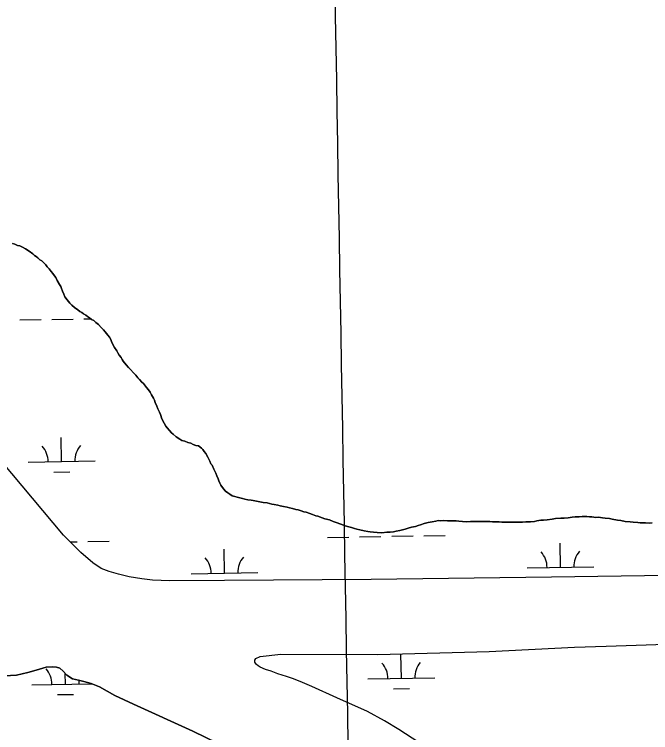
# Model space of a CAD drawing. Extents: x 3887375 to 3925618, y 296674 to 322633.
# Drawn here: x 3917593 to 3918544, y 308875 to 309948 of the extents above; entities that cross this region are included whole.
import ezdxf

# ---------------------------------------------------------------- set-up
doc = ezdxf.new("R2010")
doc.units = 0
for name, color, linetype in [('V-GRID-MAJR', 7, 'Continuous'), ('V-TOPO-SHOR', 7, 'Continuous'), ('V-WETL-SWMP', 7, 'Continuous')]:
    doc.layers.add(name, color=color, linetype=linetype)

msp = doc.modelspace()

# ---------------------------------------------------------------- linework, layer by layer
at = {"layer": 'V-GRID-MAJR'}
msp.add_spline([(3918201.9, 302561.723), (3918096.1550000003, 308619.693), (3917990.376, 314679.589), (3917884.598, 320739.48), (3917884.5640000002, 320741.409)], degree=3, dxfattribs=at)
at = {"layer": 'V-TOPO-SHOR'}
for points in [[(3917771.057, 309412.844), (3917766.6780000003, 309417.946), (3917763.776, 309420.717), (3917760.366, 309424.895), (3917755.988, 309429.994), (3917754.503, 309432.798), (3917752.545, 309435.591), (3917749.62, 309439.30700000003), (3917747.65, 309442.57300000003), (3917746.165, 309445.377), (3917742.735, 309450.501), (3917739.7630000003, 309456.106), (3917738.2660000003, 309459.38300000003), (3917737.244, 309462.672), (3917735.274, 309465.93700000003), (3917732.833, 309469.191), (3917730.8850000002, 309471.511), (3917728.94, 309473.832), (3917726.498, 309477.086), (3917723.109, 309480.318), (3917718.745, 309484.946), (3917714.882, 309488.168), (3917711.98, 309490.93700000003), (3917708.6380000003, 309492.278), (3917705.261, 309495.039), (3917702.379, 309496.86100000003), (3917699.971, 309498.699), (3917696.606, 309500.984), (3917694.197, 309502.821), (3917690.843, 309504.634), (3917687.951, 309506.931), (3917683.132, 309510.604), (3917679.272, 309513.825), (3917675.884, 309517.05700000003), (3917671.991, 309521.696), (3917668.571, 309526.347), (3917667.063, 309530.096), (3917665.06, 309534.78), (3917663.5530000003, 309538.53), (3917662.529, 309541.817), (3917660.571, 309544.61100000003), (3917657.1180000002, 309550.679), (3917655.115, 309555.363), (3917653.17, 309557.683), (3917650.727, 309560.93700000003), (3917648.285, 309564.192), (3917645.361, 309567.909), (3917642.444, 309571.151), (3917640.0130000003, 309573.93200000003), (3917638.068, 309576.252), (3917634.1950000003, 309579.947), (3917631.316, 309581.772), (3917628.412, 309584.54), (3917626.003, 309586.377), (3917623.122, 309588.202), (3917620.703, 309590.51), (3917615.401, 309594.643), (3917609.65, 309597.822), (3917605.326, 309600.558), (3917601.501, 309602.36), (3917598.169, 309603.228), (3917593.8680000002, 309605.02), (3917590.5360000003, 309605.889)], [(3918135.267, 309173.964), (3918129.571, 309174.777), (3918124.832, 309175.137), (3918121.037, 309175.522), (3918115.805, 309176.818), (3918109.151, 309178.08), (3918104.862, 309179.401), (3918101.5300000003, 309180.267), (3918096.769, 309181.576), (3918091.051, 309183.333), (3918085.816, 309184.63), (3918082.472, 309185.971), (3918079.129, 309187.31200000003), (3918075.3140000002, 309188.642), (3918069.596, 309190.401), (3918063.853, 309193.102), (3918057.1890000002, 309194.839), (3918052.9, 309196.158), (3918046.699, 309198.378), (3918043.367, 309199.246), (3918038.593, 309201.026), (3918034.778, 309202.357), (3918029.049, 309204.587), (3918025.728, 309204.983), (3918021.429, 309206.775), (3918017.1380000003, 309208.091), (3918013.818, 309208.487), (3918008.574, 309210.256), (3918004.295, 309211.102), (3918000.49, 309211.958), (3917995.255, 309213.256), (3917990.504, 309214.09), (3917986.701, 309214.94800000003), (3917981.4760000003, 309215.771), (3917977.671, 309216.627), (3917974.339, 309217.496), (3917971.007, 309218.364), (3917964.839, 309219.165), (3917960.089, 309220.001), (3917954.865, 309220.824), (3917950.103, 309222.13), (3917946.7830000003, 309222.526), (3917942.042, 309222.88800000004), (3917937.2830000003, 309224.197), (3917933.951, 309225.063), (3917930.145, 309225.92100000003), (3917925.867, 309226.767), (3917922.525, 309228.107), (3917918.72, 309228.965), (3917914.882, 309231.24), (3917911.99, 309233.538), (3917908.623, 309235.82300000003), (3917905.696, 309239.541), (3917901.7830000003, 309245.125), (3917900.298, 309247.929), (3917898.801, 309251.206), (3917897.7770000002, 309254.493), (3917895.7860000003, 309258.704), (3917894.269, 309262.927), (3917891.287, 309269.007), (3917888.788, 309274.625), (3917886.842, 309276.945), (3917885.335, 309280.693), (3917882.353, 309286.77400000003), (3917879.384, 309292.38300000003), (3917876.953, 309295.162), (3917874.985, 309298.429), (3917872.574, 309300.266), (3917868.2430000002, 309303.47500000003), (3917864.437, 309304.331), (3917860.149, 309305.65), (3917856.794, 309307.464), (3917852.506, 309308.783), (3917847.734, 309310.563), (3917843.443, 309311.882), (3917840.5640000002, 309313.707), (3917834.811, 309316.88300000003), (3917830.455, 309321.039), (3917828.0360000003, 309323.347), (3917825.122, 309326.591), (3917821.239, 309330.756), (3917819.291, 309333.077), (3917816.8170000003, 309337.75), (3917813.362, 309343.819), (3917811.316, 309350.395), (3917809.809, 309354.145), (3917807.333, 309358.816), (3917805.815, 309363.039), (3917803.792, 309368.669), (3917802.768, 309371.956), (3917801.281, 309374.76), (3917798.324, 309379.89400000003), (3917795.858, 309384.094), (3917793.417, 309387.349), (3917790.492, 309391.066), (3917786.103, 309396.63800000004), (3917783.683, 309398.949), (3917780.285, 309402.653), (3917777.8540000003, 309405.435), (3917774.454, 309409.139), (3917771.057, 309412.844)], [(3917710.293, 309128.844), (3917692.559, 309144.222), (3917666.682, 309170.148), (3917574.0640000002, 309280.74)], [(3918546.0360000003, 309188.80700000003), (3918541.793, 309188.234), (3918536.108, 309188.574), (3918528.069, 309188.386), (3918524.264, 309189.242), (3918517.6350000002, 309189.559), (3918512.896, 309189.922), (3918505.781, 309190.7), (3918499.127, 309191.963), (3918493.9050000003, 309192.787), (3918486.304, 309194.028), (3918482.026, 309194.874), (3918475.858, 309195.674), (3918471.592, 309196.047), (3918465.896, 309196.86), (3918461.64, 309196.762), (3918455.9450000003, 309197.575), (3918452.16, 309197.485), (3918448.367, 309197.87), (3918441.265, 309198.175), (3918437.019, 309197.604), (3918430.873, 309197.458), (3918426.628, 309196.887), (3918420.492, 309196.268), (3918414.356, 309195.652), (3918409.627, 309195.541), (3918401.6010000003, 309194.88), (3918396.412, 309194.284), (3918388.869, 309193.161), (3918383.677, 309192.566), (3918379.423, 309192.465), (3918373.771, 309191.38800000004), (3918369.998, 309190.827), (3918364.336, 309190.221), (3918361.026, 309190.143), (3918357.244, 309190.053), (3918352.054, 309189.45900000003), (3918344.949, 309189.766), (3918341.64, 309189.686), (3918336.44, 309189.565), (3918331.711, 309189.455), (3918326.026, 309189.795), (3918321.2970000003, 309189.684), (3918317.504, 309190.067), (3918311.356, 309189.924), (3918307.563, 309190.30700000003), (3918303.295, 309190.679), (3918299.041, 309190.581), (3918294.7860000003, 309190.481), (3918290.0470000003, 309190.841), (3918284.372, 309190.708), (3918281.062, 309190.63), (3918277.752, 309190.552), (3918274.443, 309190.477), (3918269.241, 309190.354), (3918262.612, 309190.67100000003), (3918256.924, 309191.011), (3918253.131, 309191.39400000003), (3918247.919, 309191.746), (3918240.3540000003, 309191.568), (3918234.196, 309191.898), (3918229.469, 309191.78500000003), (3918226.147, 309192.181), (3918222.86, 309191.159), (3918217.207, 309190.079), (3918211.557, 309189), (3918205.4420000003, 309187.43700000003), (3918199.8140000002, 309185.414), (3918196.514, 309184.863), (3918192.291, 309183.343), (3918186.6410000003, 309182.264), (3918181.472, 309180.724), (3918176.778, 309179.194), (3918168.782, 309177.115), (3918163.603, 309176.04600000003), (3918159.372, 309175.002), (3918154.6410000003, 309174.891), (3918149.441, 309174.768), (3918141.898, 309173.646), (3918135.267, 309173.964)], [(3918603.855, 309110.467), (3918395.6010000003, 309107.338), (3918125.93, 309103.852), (3917907.066, 309102.509), (3917825.579, 309102.175), (3917799.663, 309102.83), (3917783.502, 309104.979), (3917764.481, 309108.006), (3917748.914, 309111.74700000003), (3917734.92, 309115.841), (3917723.127, 309120.302), (3917710.293, 309128.844)], [(3918218.838, 308846.38800000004), (3918167.511, 308879.93), (3918146.048, 308892.693), (3918120.761, 308906.945), (3918075.119, 308927.038), (3918037.762, 308944.166), (3918020.221, 308951.336), (3918008.744, 308955.804), (3917999.822, 308959.069), (3917986.775, 308963.185), (3917976.5840000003, 308966.737), (3917968.302, 308969.7), (3917960.329, 308972.987), (3917957.435, 308975.131), (3917954.865, 308976.966), (3917954.541, 308977.27400000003), (3917952.573, 308980.387), (3917952.184, 308983.536), (3917953.704, 308986.098), (3917960.583, 308989.103), (3917991.145, 308992.347), (3918136.137, 308991.96), (3918302.179, 308996.488), (3918429.954, 309002.962), (3918476.986, 309004.381), (3918611.204, 309008.983)], [(3917568.647, 308959.689), (3917596.414, 308960.974), (3917613.3710000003, 308965.162), (3917625.9250000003, 308968.615), (3917640.99, 308972.76), (3917650.131, 308973.606), (3917656.143, 308973.114), (3917660.924, 308971.332), (3917666.078, 308967.03), (3917671.585, 308961.158), (3917680.25, 308955.36), (3917688.825, 308953.351), (3917697.079, 308951.64900000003), (3917707.886, 308948.743), (3917720.332, 308943.351), (3917743.3740000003, 308930.624), (3917771.157, 308917.693), (3917859.598, 308877.444), (3917897.617, 308859.067)]]:
    msp.add_lwpolyline(points, dxfattribs=at)
at = {"layer": 'V-WETL-SWMP'}
for p, q in [((3917601.268229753, 309491.7285957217), (3917633.263516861, 309492.277779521)), ((3917649.2611604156, 309492.5523714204), (3917681.2564475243, 309493.10155521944)), ((3917697.2540910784, 309493.3761471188), (3917707.086856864, 309493.5449218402)), ((3917663.752271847, 309280.1657879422), (3917663.1344400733, 309316.16048593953)), ((3917613.75963574, 309279.30768825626), (3917713.744907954, 309281.0238876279)), ((3917652.0188659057, 309264.53111666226), (3917676.015331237, 309264.9430045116)), ((3918156.8046067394, 309168.54010902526), (3918188.799893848, 309169.08929282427)), ((3918204.7975374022, 309169.3638847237), (3918236.7928245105, 309169.9130685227)), ((3917676.515208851, 309160.2961712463), (3917686.965813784, 309160.4755508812)), ((3917702.9634573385, 309160.75014278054), (3917734.9587444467, 309161.29932657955)), ((3918060.818745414, 309166.8925576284), (3918092.8140325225, 309167.4417414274)), ((3918108.811676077, 309167.7163333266), (3918140.8069631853, 309168.26551712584)), ((3918408.9544273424, 309122.1186658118), (3918408.336595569, 309158.11336380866)), ((3917907.120347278, 309113.5049238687), (3917906.5025155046, 309149.4996218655)), ((3918358.961791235, 309121.26056612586), (3918458.9470634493, 309122.9767654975)), ((3917857.1277111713, 309112.64682418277), (3917957.112983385, 309114.3630235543)), ((3918171.295718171, 308956.1535255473), (3918170.677886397, 308992.1482235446)), ((3917669.461638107, 308947.53978360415), (3917669.1839328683, 308963.7188094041)), ((3918121.303082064, 308955.2954258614), (3918221.2883542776, 308957.01162523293)), ((3917619.469002, 308946.6816839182), (3917709.092901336, 308948.22003528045)), ((3918159.56231223, 308940.5188542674), (3918183.5587775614, 308940.9307421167)), ((3917657.7282321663, 308931.9051123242), (3917681.7246974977, 308932.31700017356))]:
    msp.add_line(p, q, dxfattribs=at)
for points in [[(3917590.5360000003, 309605.88800000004), (3917593.8680000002, 309605.02), (3917598.168, 309603.228), (3917601.5, 309602.36), (3917605.327, 309600.558), (3917609.649, 309597.821), (3917615.401, 309594.64400000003), (3917620.702, 309590.511), (3917623.1210000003, 309588.202), (3917626.003, 309586.377), (3917628.4110000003, 309584.541), (3917631.315, 309581.771), (3917634.196, 309579.946), (3917638.068, 309576.252), (3917640.014, 309573.93200000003), (3917642.4450000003, 309571.151), (3917645.36, 309567.908), (3917648.2860000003, 309564.192), (3917650.727, 309560.93700000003), (3917653.169, 309557.683), (3917655.116, 309555.363), (3917657.1180000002, 309550.679), (3917660.572, 309544.61), (3917662.5300000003, 309541.817), (3917663.554, 309538.53), (3917665.061, 309534.78), (3917667.063, 309530.096), (3917668.5700000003, 309526.347), (3917671.991, 309521.696), (3917675.8850000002, 309517.05700000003), (3917679.272, 309513.825), (3917683.133, 309510.604), (3917687.95, 309506.93200000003), (3917690.842, 309504.634), (3917694.197, 309502.821), (3917696.605, 309500.985), (3917699.97, 309498.69800000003), (3917702.379, 309496.862), (3917705.2600000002, 309495.038), (3917708.637, 309492.278), (3917711.98, 309490.93700000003), (3917714.883, 309488.167), (3917718.744, 309484.946), (3917723.11, 309480.318), (3917726.498, 309477.085), (3917728.94, 309473.831), (3917730.886, 309471.511), (3917732.833, 309469.191), (3917735.275, 309465.93700000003), (3917737.244, 309462.672), (3917738.267, 309459.384), (3917739.764, 309456.107), (3917742.734, 309450.5), (3917746.166, 309445.377), (3917747.651, 309442.57300000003), (3917749.62, 309439.30700000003), (3917752.545, 309435.591), (3917754.503, 309432.799), (3917755.988, 309429.995), (3917760.366, 309424.89400000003), (3917763.776, 309420.716), (3917766.679, 309417.945), (3917771.057, 309412.844)], [(3917771.057, 309412.844), (3917774.455, 309409.139), (3917777.8540000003, 309405.434), (3917780.285, 309402.653), (3917783.683, 309398.94800000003), (3917786.103, 309396.639), (3917790.492, 309391.065), (3917793.417, 309387.349), (3917795.859, 309384.094), (3917798.323, 309379.89400000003), (3917801.282, 309374.76), (3917802.767, 309371.956), (3917803.791, 309368.668), (3917805.815, 309363.039), (3917807.3340000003, 309358.817), (3917809.809, 309354.14400000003), (3917811.316, 309350.39400000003), (3917813.363, 309343.819), (3917816.8170000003, 309337.75), (3917819.292, 309333.077), (3917821.239, 309330.757), (3917825.1210000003, 309326.591), (3917828.0360000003, 309323.347), (3917830.455, 309321.039), (3917834.811, 309316.88300000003), (3917840.563, 309313.706), (3917843.444, 309311.882), (3917847.733, 309310.563), (3917852.505, 309308.783), (3917856.794, 309307.464), (3917860.148, 309305.65), (3917864.437, 309304.332), (3917868.242, 309303.47500000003), (3917872.575, 309300.265), (3917874.984, 309298.429), (3917876.953, 309295.163), (3917879.383, 309292.382), (3917882.3540000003, 309286.77400000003), (3917885.335, 309280.694), (3917886.842, 309276.945), (3917888.789, 309274.625), (3917891.2860000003, 309269.007), (3917894.268, 309262.926), (3917895.7860000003, 309258.704), (3917897.7770000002, 309254.493), (3917898.8000000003, 309251.205), (3917900.2970000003, 309247.929), (3917901.782, 309245.125), (3917905.697, 309239.54), (3917908.623, 309235.824), (3917911.989, 309233.537), (3917914.881, 309231.24), (3917918.719, 309228.964), (3917922.524, 309228.107), (3917925.867, 309226.767), (3917930.145, 309225.92100000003), (3917933.95, 309225.064), (3917937.282, 309224.196), (3917942.043, 309222.88800000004), (3917946.7830000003, 309222.526), (3917950.1040000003, 309222.131), (3917954.865, 309220.824), (3917960.089, 309220), (3917964.839, 309219.165), (3917971.008, 309218.364), (3917974.34, 309217.496), (3917977.6720000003, 309216.628), (3917981.477, 309215.771), (3917986.7, 309214.94800000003), (3917990.505, 309214.091), (3917995.256, 309213.256), (3918000.49, 309211.95900000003), (3918004.295, 309211.103), (3918008.573, 309210.257), (3918013.818, 309208.487), (3918017.139, 309208.092), (3918021.4280000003, 309206.77400000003), (3918025.728, 309204.982), (3918029.049, 309204.587), (3918034.778, 309202.356), (3918038.594, 309201.026), (3918043.367, 309199.246), (3918046.699, 309198.378), (3918052.901, 309196.158), (3918057.19, 309194.839), (3918063.8540000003, 309193.103), (3918069.595, 309190.4), (3918075.313, 309188.641), (3918079.129, 309187.31200000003), (3918082.472, 309185.971), (3918085.815, 309184.63), (3918091.0500000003, 309183.33400000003), (3918096.768, 309181.575), (3918101.5300000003, 309180.268), (3918104.862, 309179.4), (3918109.151, 309178.081), (3918115.804, 309176.818), (3918121.038, 309175.522), (3918124.832, 309175.13800000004), (3918129.571, 309174.776), (3918135.267, 309173.963)], [(3918603.855, 309110.468), (3918395.6010000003, 309107.339), (3918125.931, 309103.853), (3917907.066, 309102.50800000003), (3917825.579, 309102.175), (3917799.663, 309102.83), (3917783.503, 309104.978), (3917764.48, 309108.006), (3917748.914, 309111.74700000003), (3917734.92, 309115.841), (3917723.128, 309120.302), (3917710.293, 309128.84500000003), (3917692.559, 309144.222), (3917666.682, 309170.148), (3917574.0640000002, 309280.74)], [(3918135.267, 309173.963), (3918141.898, 309173.646), (3918149.441, 309174.76900000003), (3918154.642, 309174.891), (3918159.3710000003, 309175.002), (3918163.6040000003, 309176.047), (3918168.7830000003, 309177.115), (3918176.7770000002, 309179.195), (3918181.472, 309180.72500000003), (3918186.64, 309182.265), (3918192.292, 309183.344), (3918196.514, 309184.862), (3918199.813, 309185.413), (3918205.4420000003, 309187.43700000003), (3918211.556, 309189), (3918217.208, 309190.079), (3918222.859, 309191.158), (3918226.147, 309192.181), (3918229.468, 309191.786), (3918234.196, 309191.897), (3918240.3540000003, 309191.568), (3918247.919, 309191.746), (3918253.132, 309191.395), (3918256.9250000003, 309191.011), (3918262.611, 309190.67100000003), (3918269.241, 309190.354), (3918274.443, 309190.476), (3918277.752, 309190.553), (3918281.062, 309190.631), (3918284.372, 309190.70900000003), (3918290.046, 309190.842), (3918294.785, 309190.48), (3918299.041, 309190.58), (3918303.296, 309190.68), (3918307.563, 309190.30700000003), (3918311.3570000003, 309189.923), (3918317.504, 309190.067), (3918321.2970000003, 309189.683), (3918326.026, 309189.794), (3918331.711, 309189.454), (3918336.4390000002, 309189.565), (3918341.64, 309189.68700000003), (3918344.95, 309189.765), (3918352.054, 309189.458), (3918357.244, 309190.053), (3918361.026, 309190.142), (3918364.336, 309190.22000000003), (3918369.9990000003, 309190.826), (3918373.771, 309191.387), (3918379.423, 309192.466), (3918383.6780000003, 309192.566), (3918388.8680000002, 309193.161), (3918396.4110000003, 309194.284), (3918401.6010000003, 309194.879), (3918409.628, 309195.541), (3918414.3570000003, 309195.651), (3918420.492, 309196.26900000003), (3918426.628, 309196.886), (3918430.873, 309197.458), (3918437.019, 309197.603), (3918441.264, 309198.175), (3918448.367, 309197.869), (3918452.1610000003, 309197.485), (3918455.944, 309197.574), (3918461.64, 309196.761), (3918465.896, 309196.86100000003), (3918471.592, 309196.048), (3918475.858, 309195.675), (3918482.0270000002, 309194.874), (3918486.305, 309194.028), (3918493.904, 309192.787), (3918499.127, 309191.964), (3918505.7800000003, 309190.7), (3918512.895, 309189.92100000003), (3918517.634, 309189.559), (3918524.265, 309189.242), (3918528.0700000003, 309188.385), (3918536.108, 309188.574), (3918541.793, 309188.234), (3918546.037, 309188.80700000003)], [(3918218.8370000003, 308846.389), (3918167.511, 308879.93), (3918146.048, 308892.693), (3918120.7600000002, 308906.946), (3918075.119, 308927.038), (3918037.761, 308944.166), (3918020.22, 308951.335), (3918008.744, 308955.804), (3917999.823, 308959.069), (3917986.775, 308963.185), (3917976.5840000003, 308966.73600000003), (3917968.302, 308969.7), (3917960.328, 308972.988), (3917957.435, 308975.131), (3917954.865, 308976.966), (3917954.542, 308977.27400000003), (3917952.574, 308980.387), (3917952.184, 308983.536), (3917953.703, 308986.099), (3917960.582, 308989.103), (3917991.145, 308992.347), (3918136.1380000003, 308991.95900000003), (3918302.179, 308996.488), (3918429.954, 309002.961), (3918476.985, 309004.38), (3918611.203, 309008.982)], [(3917897.617, 308859.06699999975), (3917859.597, 308877.4429999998), (3917771.157, 308917.694), (3917743.373, 308930.624), (3917720.332, 308943.35000000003), (3917707.886, 308948.74300000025), (3917697.079, 308951.64900000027), (3917688.826, 308953.34999999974), (3917680.25, 308955.3599999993), (3917671.5859999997, 308961.158), (3917666.0780000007, 308967.0299999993), (3917660.923, 308971.33199999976), (3917656.1440000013, 308973.11500000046), (3917650.131, 308973.605), (3917640.99, 308972.75899999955), (3917625.926, 308968.6149999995), (3917613.372, 308965.162), (3917596.413, 308960.97299999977), (3917568.6470000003, 308959.6899999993)]]:
    msp.add_lwpolyline(points, dxfattribs=at)
for centre, radius, start, end in [((3917608.509323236, 309279.6924422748), 35.24628790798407, 0.2115380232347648, 41.7551963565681), ((3917718.978923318, 309281.5886001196), 35.24628790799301, 140.21153501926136, 181.7551933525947), ((3917962.3469987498, 309114.9277360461), 35.24628790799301, 140.21153501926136, 181.7551933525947), ((3918353.711478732, 309121.6453201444), 35.24628790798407, 0.2115380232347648, 41.7551963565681), ((3918464.181078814, 309123.54147798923), 35.24628790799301, 140.21153501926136, 181.7551933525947), ((3917851.877398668, 309113.0315782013), 35.24628790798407, 0.2115380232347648, 41.7551963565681), ((3918116.05276956, 308955.6801798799), 35.24628790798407, 0.2115380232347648, 41.7551963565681), ((3918226.5223696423, 308957.5763377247), 35.24628790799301, 140.21153501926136, 181.7551933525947), ((3917614.218689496, 308947.0664379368), 35.24628790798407, 0.2115380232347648, 41.7551963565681), ((3917724.6882895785, 308948.96259578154), 35.24628790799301, 173.1424172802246, 181.7551933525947)]:
    msp.add_arc(centre, radius, start, end, dxfattribs=at)

doc.saveas('drawing.dxf')
